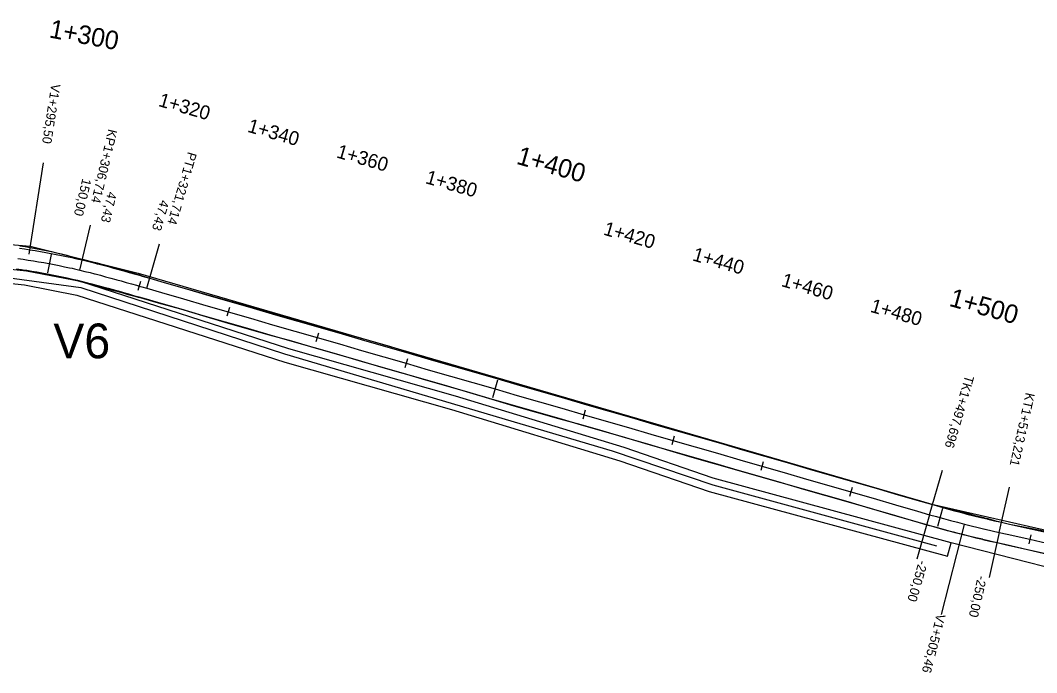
# Model space of a CAD drawing. Extents: x -636600 to -628587, y -1090963 to -1085869.
# Drawn here: x -634006.6 to -633787.1, y -1088711.3 to -1088570.4 of the extents above; entities that cross this region are included whole.
import ezdxf

# ---------------------------------------------------------------- set-up
doc = ezdxf.new("R2010")
doc.units = 0
for name, color, linetype in [('01_PARCELY_NÁVRH_PC', 7, 'Continuous'), ('03_PC_OBJEKTY_NÁVRH', 7, 'Continuous'), ('06_ÚSES_IP_NAVRH', 7, 'Continuous'), ('HEKTOMETRY100', 7, 'Continuous'), ('HEKTOMETRY20', 7, 'Continuous'), ('HL_BODY', 7, 'Continuous'), ('POLOMERY', 7, 'Continuous'), ('situace_osa', 7, 'Continuous'), ('situace_těleso', 7, 'Continuous'), ('situace_vozovka', 7, 'Continuous'), ('VRCHOLY', 7, 'Continuous')]:
    doc.layers.add(name, color=color, linetype=linetype)

msp = doc.modelspace()

# ---------------------------------------------------------------- linework, layer by layer
at = {"layer": '01_PARCELY_NÁVRH_PC'}
for points in [[(-634018.85, -1088617.95), (-634004.45, -1088619.13), (-633981.16, -1088624.96), (-633809.77, -1088674.86), (-633731.29, -1088692.71)], [(-634021.05, -1088625.89), (-634005.7, -1088627.52), (-633994.38, -1088629.72), (-633949.49, -1088644.19), (-633913.45, -1088654.43), (-633877.16, -1088665.5), (-633857.87, -1088672.13), (-633806.36, -1088686.1), (-633805.6, -1088683.2), (-633856.99, -1088669.26), (-633876.23, -1088662.65), (-633912.6, -1088651.55), (-633948.62, -1088641.32), (-633993.63, -1088626.81), (-634005.25, -1088624.55), (-634020.85, -1088622.9)], [(-633768.98, -1088692.57), (-633805.6, -1088683.2), (-633856.99, -1088669.26), (-633876.23, -1088662.65), (-633912.6, -1088651.55), (-633948.62, -1088641.32), (-633993.63, -1088626.81), (-634005.25, -1088624.55), (-634020.85, -1088622.9)]]:
    msp.add_lwpolyline(points, dxfattribs=at)
at = {"layer": '06_ÚSES_IP_NAVRH'}
msp.add_lwpolyline([(-634392.93, -1088699.07), (-634347.41, -1088695.15), (-634340.15, -1088691.27), (-634304.55, -1088650.87), (-634286.21, -1088635.43), (-634268.08, -1088625.78), (-634250.92, -1088620.63), (-634226, -1088618.17), (-634020.69, -1088624.38), (-633993.52, -1088628.05), (-633949.57, -1088642.4), (-633878.78, -1088663.35), (-633857.08, -1088670.7), (-633808.78, -1088683.89)], dxfattribs=at)
at = {"layer": 'HEKTOMETRY100'}
for points in [[(-633999.96, -1088620.96), (-634000.7, -1088624.89)], [(-633903.53, -1088648.07), (-633904.64, -1088651.92)], [(-633807.48, -1088675.84), (-633808.55, -1088679.69)]]:
    msp.add_lwpolyline(points, dxfattribs=at)
at = {"layer": 'HEKTOMETRY20'}
for points in [[(-633980.65, -1088626.81), (-633981.21, -1088628.73)], [(-633961.44, -1088632.36), (-633962, -1088634.29)], [(-633942.23, -1088637.92), (-633942.78, -1088639.84)], [(-633923.02, -1088643.48), (-633923.57, -1088645.4)], [(-633884.59, -1088654.59), (-633885.15, -1088656.51)], [(-633865.38, -1088660.15), (-633865.93, -1088662.07)], [(-633846.17, -1088665.7), (-633846.72, -1088667.62)], [(-633826.95, -1088671.26), (-633827.51, -1088673.18)], [(-633788.36, -1088681.48), (-633788.79, -1088683.44)]]:
    msp.add_lwpolyline(points, dxfattribs=at)
at = {"layer": 'HL_BODY'}
for points in [[(-633993.76, -1088624.32), (-633991.47, -1088614.59)], [(-633979.28, -1088628.24), (-633976.51, -1088618.64)], [(-633810.23, -1088677.14), (-633807.45, -1088667.53)], [(-633795.19, -1088680.98), (-633793.02, -1088671.22)]]:
    msp.add_lwpolyline(points, dxfattribs=at)
at = {"layer": 'POLOMERY'}
for points in [[(-633993.76, -1088624.32), (-633991.47, -1088614.59)], [(-633979.28, -1088628.24), (-633976.51, -1088618.64)], [(-633810.23, -1088677.14), (-633813.01, -1088686.74)], [(-633795.19, -1088680.98), (-633797.37, -1088690.74)]]:
    msp.add_lwpolyline(points, dxfattribs=at)
at = {"layer": 'situace_osa'}
msp.add_lwpolyline([(-634007.11, -1088621.8), (-634005.99, -1088621.97), (-634005.26, -1088622.08), (-634004.87, -1088622.14), (-634003.75, -1088622.32), (-634002.64, -1088622.51), (-634001.52, -1088622.7), (-634000.41, -1088622.91), (-634000.33, -1088622.92), (-633999.29, -1088623.12), (-633998.18, -1088623.35), (-633997.08, -1088623.58), (-633995.97, -1088623.82), (-633995.43, -1088623.93), (-633994.86, -1088624.06), (-633993.76, -1088624.32), (-633992.64, -1088624.59), (-633991.52, -1088624.86), (-633990.57, -1088625.11), (-633990.4, -1088625.15), (-633989.28, -1088625.44), (-633988.17, -1088625.74), (-633987.05, -1088626.04), (-633985.94, -1088626.35), (-633985.74, -1088626.4), (-633984.83, -1088626.66), (-633983.72, -1088626.97), (-633982.61, -1088627.29), (-633981.5, -1088627.6), (-633980.93, -1088627.77), (-633980.39, -1088627.92), (-633979.28, -1088628.24), (-633976.13, -1088629.16), (-633971.33, -1088630.55), (-633966.52, -1088631.94), (-633961.72, -1088633.32), (-633956.92, -1088634.71), (-633952.11, -1088636.1), (-633947.31, -1088637.49), (-633942.51, -1088638.88), (-633937.7, -1088640.27), (-633932.9, -1088641.66), (-633928.1, -1088643.05), (-633923.29, -1088644.44), (-633918.49, -1088645.83), (-633913.69, -1088647.22), (-633908.88, -1088648.61), (-633904.08, -1088649.99), (-633899.28, -1088651.38), (-633894.47, -1088652.77), (-633889.67, -1088654.16), (-633884.87, -1088655.55), (-633880.07, -1088656.94), (-633875.26, -1088658.33), (-633870.46, -1088659.72), (-633865.66, -1088661.11), (-633860.85, -1088662.5), (-633856.05, -1088663.89), (-633851.25, -1088665.27), (-633846.44, -1088666.66), (-633841.64, -1088668.05), (-633836.84, -1088669.44), (-633832.03, -1088670.83), (-633827.23, -1088672.22), (-633822.43, -1088673.61), (-633817.62, -1088675), (-633812.82, -1088676.39), (-633810.23, -1088677.14), (-633808.74, -1088677.56), (-633808.01, -1088677.77), (-633807.24, -1088677.98), (-633805.74, -1088678.39), (-633804.24, -1088678.79), (-633803.19, -1088679.06), (-633802.74, -1088679.18), (-633801.24, -1088679.56), (-633799.73, -1088679.93), (-633798.33, -1088680.26), (-633798.22, -1088680.29), (-633796.71, -1088680.64), (-633795.19, -1088680.98), (-633793.46, -1088681.37), (-633788.58, -1088682.46), (-633783.7, -1088683.55)], dxfattribs=at)
at = {"layer": 'situace_těleso'}
for points in [[(-634006.72, -1088619.05), (-634005.58, -1088619.22), (-634004.83, -1088619.35), (-634004.44, -1088619.41), (-634003.31, -1088619.62), (-634002.17, -1088619.83), (-634001.04, -1088620.06), (-633999.92, -1088620.3), (-633999.84, -1088620.32), (-633998.79, -1088620.56), (-633997.67, -1088620.83), (-633996.55, -1088621.11), (-633995.45, -1088621.45), (-633994.9, -1088621.58), (-633994.33, -1088621.71), (-633993.2, -1088621.96), (-633992.07, -1088622.24), (-633990.93, -1088622.52), (-633989.97, -1088622.76), (-633989.8, -1088622.81), (-633988.67, -1088623.11), (-633987.54, -1088623.41), (-633986.42, -1088623.73), (-633985.3, -1088624.04), (-633985.1, -1088624.1), (-633984.19, -1088624.37), (-633983.07, -1088624.7), (-633981.96, -1088625.03), (-633980.86, -1088625.36), (-633980.29, -1088625.53), (-633979.75, -1088625.7), (-633978.65, -1088626.03), (-633975.5, -1088627), (-633970.69, -1088628.34), (-633965.89, -1088629.76), (-633961.07, -1088631.08), (-633956.25, -1088632.42), (-633951.44, -1088633.76), (-633946.62, -1088635.11), (-633941.81, -1088636.46), (-633937, -1088637.83), (-633932.19, -1088639.22), (-633927.39, -1088640.61), (-633922.6, -1088642.03), (-633917.8, -1088643.45), (-633913.02, -1088644.92), (-633908.24, -1088646.37), (-633903.44, -1088647.76), (-633898.63, -1088649.16), (-633893.83, -1088650.55), (-633889.03, -1088651.94), (-633884.23, -1088653.34), (-633879.43, -1088654.73), (-633874.63, -1088656.13), (-633869.83, -1088657.54), (-633865.03, -1088658.94), (-633860.23, -1088660.33), (-633855.42, -1088661.72), (-633850.62, -1088663.1), (-633845.81, -1088664.48), (-633841.01, -1088665.87), (-633836.2, -1088667.25), (-633831.4, -1088668.63), (-633826.59, -1088670.01), (-633821.79, -1088671.4), (-633816.98, -1088672.78), (-633812.18, -1088674.16), (-633809.59, -1088674.91), (-633808.11, -1088675.33), (-633807.39, -1088675.53), (-633806.62, -1088675.73), (-633805.13, -1088676.12), (-633803.64, -1088676.49), (-633802.59, -1088676.74), (-633802.14, -1088676.84), (-633800.66, -1088677.23), (-633799.17, -1088677.62), (-633797.79, -1088677.97), (-633797.68, -1088678), (-633796.19, -1088678.38), (-633794.7, -1088678.75), (-633792.97, -1088679.17), (-633788.06, -1088680.14), (-633783.15, -1088681.11)], [(-633784.21, -1088685.87), (-633789.09, -1088684.74), (-633793.96, -1088683.61), (-633795.69, -1088683.21), (-633797.21, -1088682.85), (-633798.74, -1088682.48), (-633798.85, -1088682.45), (-633800.26, -1088682.12), (-633801.79, -1088681.76), (-633803.31, -1088681.38), (-633803.75, -1088681.27), (-633804.82, -1088681), (-633806.34, -1088680.61), (-633807.86, -1088680.2), (-633808.64, -1088679.99), (-633809.36, -1088679.78), (-633810.87, -1088679.35), (-633813.46, -1088678.59), (-633818.26, -1088677.18), (-633823.05, -1088675.78), (-633827.86, -1088674.39), (-633832.67, -1088673.02), (-633837.48, -1088671.65), (-633842.28, -1088670.28), (-633847.09, -1088668.91), (-633851.9, -1088667.54), (-633856.71, -1088666.16), (-633861.52, -1088664.79), (-633866.31, -1088663.38), (-633871.1, -1088661.94), (-633875.89, -1088660.51), (-633880.7, -1088659.12), (-633885.51, -1088657.77), (-633890.32, -1088656.41), (-633895.13, -1088655.05), (-633899.94, -1088653.67), (-633904.73, -1088652.25), (-633909.53, -1088650.83), (-633914.32, -1088649.41), (-633919.12, -1088647.99), (-633923.93, -1088646.65), (-633928.73, -1088645.25), (-633933.54, -1088643.86), (-633938.34, -1088642.48), (-633943.15, -1088641.1), (-633947.93, -1088639.65), (-633952.76, -1088638.35), (-633957.58, -1088636.99), (-633962.38, -1088635.61), (-633967.18, -1088634.2), (-633971.96, -1088632.75), (-633976.79, -1088631.43), (-633979.95, -1088630.55), (-633981.06, -1088630.24), (-633981.6, -1088630.09), (-633982.17, -1088629.93), (-633983.28, -1088629.63), (-633984.39, -1088629.32), (-633985.5, -1088629.02), (-633986.4, -1088628.78), (-633986.6, -1088628.72), (-633987.71, -1088628.42), (-633988.81, -1088628.11), (-633989.91, -1088627.8), (-633991.01, -1088627.5), (-633991.17, -1088627.46), (-633992.11, -1088627.21), (-633993.21, -1088626.92), (-633994.31, -1088626.64), (-633995.39, -1088626.37), (-633995.95, -1088626.23), (-633996.47, -1088626.11), (-633997.57, -1088625.89), (-633998.66, -1088625.68), (-633999.75, -1088625.47), (-634000.77, -1088625.28), (-634000.85, -1088625.27), (-634001.95, -1088625.08), (-634003.05, -1088624.89), (-634004.15, -1088624.72), (-634005.25, -1088624.55), (-634005.63, -1088624.5), (-634006.35, -1088624.39), (-634007.46, -1088624.24)]]:
    msp.add_lwpolyline(points, dxfattribs=at)
at = {"layer": 'situace_vozovka'}
for points in [[(-634006.79, -1088619.58), (-634005.66, -1088619.74), (-634004.91, -1088619.85), (-634004.52, -1088619.92), (-634003.39, -1088620.1), (-634002.25, -1088620.29), (-634001.12, -1088620.49), (-633999.99, -1088620.7), (-633999.91, -1088620.71), (-633998.86, -1088620.92), (-633997.73, -1088621.14), (-633996.61, -1088621.38), (-633995.49, -1088621.62), (-633994.94, -1088621.74), (-633994.36, -1088621.87), (-633993.24, -1088622.13), (-633992.11, -1088622.4), (-633990.97, -1088622.68), (-633990.01, -1088622.93), (-633989.84, -1088622.97), (-633988.71, -1088623.26), (-633987.58, -1088623.56), (-633986.46, -1088623.87), (-633985.34, -1088624.18), (-633985.14, -1088624.23), (-633984.22, -1088624.49), (-633983.11, -1088624.81), (-633981.99, -1088625.12), (-633980.88, -1088625.44), (-633980.31, -1088625.61), (-633979.77, -1088625.76), (-633978.66, -1088626.08), (-633975.5, -1088627), (-633970.7, -1088628.39), (-633965.9, -1088629.77), (-633961.09, -1088631.16), (-633956.29, -1088632.55), (-633951.49, -1088633.94), (-633946.68, -1088635.33), (-633941.88, -1088636.72), (-633937.08, -1088638.11), (-633932.28, -1088639.5), (-633927.47, -1088640.89), (-633922.67, -1088642.28), (-633917.87, -1088643.67), (-633913.06, -1088645.05), (-633908.26, -1088646.44), (-633903.46, -1088647.83), (-633898.65, -1088649.22), (-633893.85, -1088650.61), (-633889.05, -1088652), (-633884.24, -1088653.39), (-633879.44, -1088654.78), (-633874.64, -1088656.17), (-633869.83, -1088657.56), (-633865.03, -1088658.95), (-633860.23, -1088660.33), (-633855.42, -1088661.72), (-633850.62, -1088663.11), (-633845.82, -1088664.5), (-633841.01, -1088665.89), (-633836.21, -1088667.28), (-633831.41, -1088668.67), (-633826.61, -1088670.06), (-633821.8, -1088671.45), (-633817, -1088672.84), (-633812.2, -1088674.23), (-633809.61, -1088674.97), (-633808.13, -1088675.4), (-633807.41, -1088675.6), (-633806.64, -1088675.81), (-633805.16, -1088676.22), (-633803.67, -1088676.61), (-633802.62, -1088676.88), (-633802.18, -1088677), (-633800.69, -1088677.37), (-633799.2, -1088677.74), (-633797.81, -1088678.07), (-633797.7, -1088678.1), (-633796.2, -1088678.45), (-633794.7, -1088678.79), (-633792.97, -1088679.17), (-633788.09, -1088680.26), (-633783.21, -1088681.35)], [(-634007.43, -1088624.03), (-634006.32, -1088624.19), (-634005.6, -1088624.3), (-634005.22, -1088624.36), (-634004.12, -1088624.54), (-634003.02, -1088624.72), (-634001.92, -1088624.92), (-634000.82, -1088625.12), (-634000.75, -1088625.14), (-633999.73, -1088625.33), (-633998.63, -1088625.55), (-633997.54, -1088625.78), (-633996.45, -1088626.01), (-633995.92, -1088626.13), (-633995.36, -1088626.26), (-633994.28, -1088626.51), (-633993.17, -1088626.77), (-633992.07, -1088627.05), (-633991.13, -1088627.28), (-633990.96, -1088627.33), (-633989.86, -1088627.62), (-633988.75, -1088627.91), (-633987.65, -1088628.21), (-633986.54, -1088628.51), (-633986.34, -1088628.57), (-633985.44, -1088628.82), (-633984.34, -1088629.13), (-633983.23, -1088629.45), (-633982.12, -1088629.77), (-633981.56, -1088629.93), (-633981.02, -1088630.09), (-633979.91, -1088630.41), (-633976.75, -1088631.32), (-633971.95, -1088632.71), (-633967.15, -1088634.1), (-633962.34, -1088635.49), (-633957.54, -1088636.88), (-633952.74, -1088638.26), (-633947.93, -1088639.65), (-633943.13, -1088641.04), (-633938.33, -1088642.43), (-633933.53, -1088643.82), (-633928.72, -1088645.21), (-633923.92, -1088646.6), (-633919.12, -1088647.99), (-633914.31, -1088649.38), (-633909.51, -1088650.77), (-633904.71, -1088652.16), (-633899.9, -1088653.54), (-633895.1, -1088654.93), (-633890.3, -1088656.32), (-633885.49, -1088657.71), (-633880.69, -1088659.1), (-633875.89, -1088660.49), (-633871.08, -1088661.88), (-633866.28, -1088663.27), (-633861.48, -1088664.66), (-633856.67, -1088666.05), (-633851.87, -1088667.44), (-633847.07, -1088668.82), (-633842.27, -1088670.21), (-633837.46, -1088671.6), (-633832.66, -1088672.99), (-633827.86, -1088674.38), (-633823.05, -1088675.77), (-633818.25, -1088677.16), (-633813.45, -1088678.55), (-633810.86, -1088679.3), (-633809.35, -1088679.73), (-633808.62, -1088679.93), (-633807.84, -1088680.15), (-633806.33, -1088680.56), (-633804.82, -1088680.96), (-633803.75, -1088681.24), (-633803.3, -1088681.36), (-633801.78, -1088681.74), (-633800.26, -1088682.11), (-633798.85, -1088682.45), (-633798.74, -1088682.48), (-633797.21, -1088682.83), (-633795.68, -1088683.18), (-633793.95, -1088683.57), (-633789.07, -1088684.66), (-633784.19, -1088685.74)]]:
    msp.add_lwpolyline(points, dxfattribs=at)
at = {"layer": 'VRCHOLY'}
for points in [[(-634004.68, -1088620.9), (-634001.57, -1088601.14)], [(-633802.77, -1088679.29), (-633807.73, -1088698.67)]]:
    msp.add_lwpolyline(points, dxfattribs=at)

# ---------------------------------------------------------------- texts
at = {"layer": '03_PC_OBJEKTY_NÁVRH'}
msp.add_text('V6', height=7.5, dxfattribs=at).set_placement((-633999.46, -1088643.36))
at = {"layer": 'HEKTOMETRY100'}
for s, rotation, p in [('1+300', 349.2994, (-634000.53, -1088574.04)), ('1+400', 343.8699, (-633899.66, -1088601.31)), ('1+500', 344.3978, (-633806.22, -1088632))]:
    msp.add_text(s, height=4, rotation=rotation, dxfattribs=at).set_placement(p)
at = {"layer": 'HEKTOMETRY20'}
for s, rotation, p in [('1+320', 343.9073, (-633976.94, -1088588.85)), ('1+340', 343.8699, (-633957.71, -1088594.41)), ('1+360', 343.8699, (-633938.49, -1088599.96)), ('1+380', 343.8699, (-633919.28, -1088605.52)), ('1+420', 343.8699, (-633880.85, -1088616.63)), ('1+440', 343.8699, (-633861.64, -1088622.19)), ('1+460', 343.8699, (-633842.43, -1088627.75)), ('1+480', 343.8699, (-633823.22, -1088633.3))]:
    msp.add_text(s, height=3, rotation=rotation, dxfattribs=at).set_placement(p)
at = {"layer": 'HL_BODY'}
for s, rotation, p in [('KP1+306,714', 256.7347, (-633987.58, -1088593.74)), ('PT1+321,714', 253.8699, (-633970.38, -1088598.66)), ('TK1+497,696', 253.8699, (-633802.53, -1088646.91)), ('KT1+513,221', 257.4278, (-633789.45, -1088650.66))]:
    msp.add_text(s, height=2, rotation=rotation, dxfattribs=at).set_placement(p)
at = {"layer": 'POLOMERY'}
for s, rotation, p in [('150,00', 256.7347, (-633993.17, -1088604.4)), ('47,43', 256.7347, (-633987.68, -1088607.26)), ('47,43', 253.8699, (-633976.33, -1088609.03)), ('-250,00', 253.8699, (-633812.53, -1088686.88)), ('-250,00', 257.4278, (-633799.81, -1088690.2))]:
    msp.add_text(s, height=2, rotation=rotation, dxfattribs=at).set_placement(p)
at = {"layer": 'VRCHOLY'}
for s, rotation, p in [('V1+295,50', 261.0604, (-633999.88, -1088583.99)), ('V1+505,46', 255.6488, (-633808.7, -1088698.42))]:
    msp.add_text(s, height=2, rotation=rotation, dxfattribs=at).set_placement(p)

doc.saveas('drawing.dxf')
